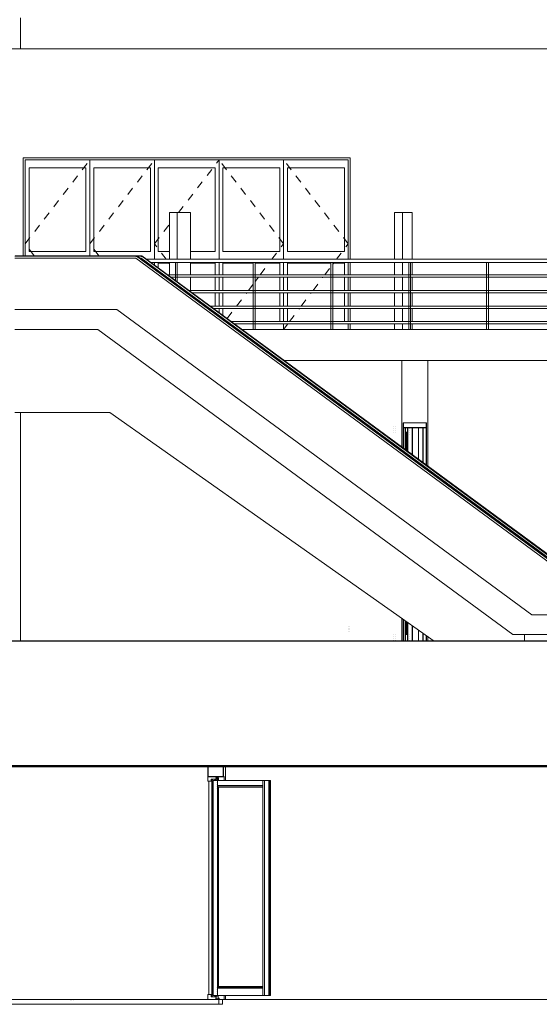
# Model space of a CAD drawing. Header units: inches. Extents: x 424 to 2043, y -237 to 445.
# Tile 887 of 965: x 970.79 to 977.47, y 213.49 to 226.13. Entities that reach past the tile are written whole.
import ezdxf

# ---------------------------------------------------------------- set-up
doc = ezdxf.new("R2010")
doc.units = ezdxf.units.IN
doc.header["$MEASUREMENT"] = 0
doc.linetypes.add('Centre', pattern=[0.03175, 0.00635, -0.004763, 0.015875, -0.004763])
for name, color, linetype, lineweight in [('A-DOOR', 31, 'Continuous', 9), ('A-DOOR-FRAM', 31, 'Continuous', 9), ('A-FLOR', 192, 'Continuous', 9), ('A-FLOR-HRAL', 11, 'Continuous', 9), ('A-GENM', 13, 'Continuous', 9), ('A-WALL', 113, 'Continuous', 9)]:
    doc.layers.add(name, color=color, linetype=linetype, lineweight=lineweight)

# ---------------------------------------------------------------- blocks, each defined once
blk = doc.blocks.new('Generic Models 1 - Generic Models 1-135348-Section 2')
at = {"layer": 'A-GENM', "lineweight": 25}
for p, q in [((63.935, 1.6), (-3, 1.6)), ((-3, 0), (67.327, 0))]:
    blk.add_line(p, q, dxfattribs=at)
blk = doc.blocks.new('Generic Models 7 - Generic Models 7-166682-Section 2')
at = {"layer": 'A-GENM', "lineweight": 25}
for p, q in [((102.132, 0), (-15.632, 0)), ((-15.632, -0.01), (102.132, -0.01))]:
    blk.add_line(p, q, dxfattribs=at)
blk = doc.blocks.new('Escalator - Escalator-177640-Section 2')
at = {"layer": 'A-GENM'}
for p, q in [((18.221, 6.538), (16.66, 6.538)), ((16.66, 6.514), (18.213, 6.514)), ((18.225, 6.546), (16.662, 6.546)), ((18.213, 6.514), (23.541, 2.596)), ((23.549, 2.62), (18.221, 6.538)), ((18.293, 6.546), (18.225, 6.546)), ((23.553, 2.628), (18.225, 6.546)), ((18.289, 6.538), (18.237, 6.538)), ((18.269, 6.514), (18.281, 6.514)), ((18.281, 6.514), (23.566, 2.628)), ((23.605, 2.628), (18.289, 6.538)), ((23.621, 2.628), (18.293, 6.546)), ((17.971, 5.854), (16.661, 5.854)), ((23.301, 1.936), (17.971, 5.854)), ((16.661, 5.6), (17.727, 5.6)), ((16.661, 5.6), (17.727, 5.6)), ((17.727, 5.6), (16.661, 5.6)), ((17.727, 5.6), (23.056, 1.682)), ((17.727, 5.6), (23.056, 1.682)), ((23.056, 1.682), (17.727, 5.6)), ((16.661, 4.533), (17.879, 4.533)), ((17.879, 4.533), (22.045, 1.6)), ((24.47, 1.936), (23.301, 1.936)), ((23.056, 1.682), (24.47, 1.682)), ((23.056, 1.682), (24.47, 1.682)), ((23.207, 1.682), (23.056, 1.682)), ((24.47, 1.682), (23.207, 1.682)), ((23.207, 1.682), (23.207, 1.6)), ((23.207, 1.6), (23.207, 1.682))]:
    blk.add_line(p, q, dxfattribs=at)
for points in [[(18.218, 6.531), (18.219, 6.531), (18.219, 6.533), (18.22, 6.535), (18.22, 6.536), (18.221, 6.537), (18.221, 6.538)], [(18.221, 6.538), (18.223, 6.543), (18.225, 6.546), (18.225, 6.546)], [(18.286, 6.531), (18.286, 6.531), (18.287, 6.533), (18.288, 6.535), (18.288, 6.536), (18.289, 6.537), (18.289, 6.538)], [(18.289, 6.538), (18.291, 6.543), (18.293, 6.546), (18.293, 6.546)]]:
    blk.add_open_spline(points, degree=3, dxfattribs=at)
blk = doc.blocks.new('Railing - 25mm-V36-Section 2')
at = {"layer": 'A-FLOR-HRAL'}
for p, q in [((18.722, 6.46), (18.722, 6.231)), ((18.734, 6.46), (18.722, 6.46)), ((18.747, 6.46), (18.734, 6.46)), ((18.747, 6.213), (18.747, 6.46))]:
    blk.add_line(p, q, dxfattribs=at)
blk = doc.blocks.new('Railing - 25mm-V37-Section 2')
at = {"layer": 'A-FLOR-HRAL'}
for p, q in [((19.721, 6.46), (19.721, 5.6)), ((19.733, 6.46), (19.721, 6.46)), ((19.746, 6.46), (19.733, 6.46)), ((19.746, 5.6), (19.746, 6.46))]:
    blk.add_line(p, q, dxfattribs=at)
blk = doc.blocks.new('Railing - Railing-185932-Section 2')
at = {"layer": 'A-FLOR-HRAL'}
for p, q in [((27.277, 6.5), (18.356, 6.5)), ((18.41, 6.46), (27.277, 6.46)), ((27.277, 6.3), (18.628, 6.3)), ((18.669, 6.27), (27.277, 6.27)), ((27.277, 6.1), (18.9, 6.1)), ((18.941, 6.07), (27.277, 6.07)), ((27.277, 5.9), (19.172, 5.9)), ((19.213, 5.87), (27.277, 5.87)), ((27.277, 5.7), (19.444, 5.7)), ((19.485, 5.67), (27.277, 5.67))]:
    blk.add_line(p, q, dxfattribs=at)
for name, p in [('Railing - 25mm-V36-Section 2', (0, 0)), ('Railing - 25mm-V37-Section 2', (0, 0)), ('Railing - 25mm-V37-Section 2', (0.999, 0)), ('Railing - 25mm-V37-Section 2', (1.998, 0)), ('Railing - 25mm-V37-Section 2', (2.997, 0))]:
    blk.add_blockref(name, p)
blk = doc.blocks.new('5-panel_Bi-fold_external_door_10806 - Type 1-V58-Section 2')
at = {"layer": 'A-DOOR'}
for p, q in [((21.53, 4.349), (21.53, 4.349)), ((21.53, 4.324), (21.53, 4.324)), ((21.53, 4.299), (21.53, 4.299)), ((21.544, 4.349), (21.544, 4.349)), ((21.544, 4.324), (21.544, 4.324)), ((21.544, 4.299), (21.544, 4.299)), ((21.65, 4.4), (21.653, 4.4)), ((21.65, 4.4), (21.65, 4.078)), ((21.651, 4.337), (21.943, 4.337)), ((21.653, 4.339), (21.653, 4.4)), ((21.653, 4.4), (21.945, 4.4)), ((21.653, 4.4), (21.653, 4.076)), ((21.653, 4.339), (21.945, 4.339)), ((21.674, 4.06), (21.674, 4.337)), ((21.679, 4.337), (21.679, 4.056)), ((21.706, 4.337), (21.706, 4.282)), ((21.707, 4.036), (21.707, 4.337)), ((21.713, 4.324), (21.713, 4.324)), ((21.713, 4.324), (21.713, 4.324)), ((21.713, 4.324), (21.713, 4.324)), ((21.713, 4.324), (21.713, 4.324)), ((21.713, 4.299), (21.713, 4.299)), ((21.713, 4.299), (21.713, 4.299)), ((21.713, 4.299), (21.713, 4.299)), ((21.713, 4.299), (21.713, 4.299)), ((21.727, 4.324), (21.727, 4.324)), ((21.727, 4.324), (21.727, 4.324)), ((21.727, 4.324), (21.727, 4.324)), ((21.727, 4.324), (21.727, 4.324)), ((21.727, 4.299), (21.727, 4.299)), ((21.727, 4.299), (21.727, 4.299)), ((21.727, 4.299), (21.727, 4.299)), ((21.727, 4.299), (21.727, 4.299)), ((21.763, 3.994), (21.763, 4.338)), ((21.769, 3.99), (21.769, 4.338)), ((21.844, 4.338), (21.844, 3.935)), ((21.901, 4.337), (21.901, 3.893)), ((21.906, 4.337), (21.906, 3.89)), ((21.945, 4.4), (21.945, 4.339)), ((21.945, 4.4), (21.948, 4.4)), ((21.945, 4.4), (21.945, 3.86)), ((21.948, 4.4), (21.948, 3.859)), ((21.53, 4.274), (21.53, 4.274)), ((21.544, 4.274), (21.544, 4.274)), ((21.679, 4.282), (21.706, 4.282)), ((21.679, 4.277), (21.706, 4.277)), ((21.679, 4.263), (21.697, 4.263)), ((21.693, 4.046), (21.693, 4.263)), ((21.696, 4.044), (21.696, 4.263)), ((21.706, 4.277), (21.697, 4.263)), ((21.706, 4.282), (21.706, 4.277)), ((21.713, 4.274), (21.713, 4.274)), ((21.713, 4.274), (21.713, 4.274)), ((21.713, 4.274), (21.713, 4.274)), ((21.713, 4.274), (21.713, 4.274)), ((21.713, 4.249), (21.713, 4.249)), ((21.713, 4.249), (21.713, 4.249)), ((21.727, 4.274), (21.727, 4.274)), ((21.727, 4.274), (21.727, 4.274)), ((21.727, 4.274), (21.727, 4.274)), ((21.727, 4.274), (21.727, 4.274)), ((21.727, 4.249), (21.727, 4.249)), ((21.727, 4.249), (21.727, 4.249)), ((21.727, 4.249), (21.727, 4.249)), ((20.943, 1.792), (20.943, 1.792)), ((20.957, 1.792), (20.957, 1.792)), ((21.65, 1.878), (21.65, 1.6)), ((21.653, 1.876), (21.653, 1.6)), ((21.674, 1.6), (21.674, 1.861)), ((21.679, 1.858), (21.679, 1.6)), ((21.693, 1.702), (21.693, 1.848)), ((21.696, 1.702), (21.696, 1.846)), ((21.707, 1.6), (21.707, 1.838)), ((21.763, 1.6), (21.763, 1.798)), ((21.769, 1.6), (21.769, 1.794)), ((20.943, 1.767), (20.943, 1.767)), ((20.943, 1.742), (20.943, 1.742)), ((20.943, 1.717), (20.943, 1.717)), ((20.957, 1.767), (20.957, 1.767)), ((20.957, 1.742), (20.957, 1.742)), ((20.957, 1.717), (20.957, 1.717)), ((21.53, 1.686), (21.53, 1.686)), ((21.53, 1.661), (21.53, 1.661)), ((21.544, 1.686), (21.544, 1.686)), ((21.544, 1.661), (21.544, 1.661)), ((21.679, 1.702), (21.697, 1.702)), ((21.679, 1.688), (21.706, 1.688)), ((21.679, 1.683), (21.706, 1.683)), ((21.697, 1.702), (21.706, 1.688)), ((21.706, 1.688), (21.706, 1.683)), ((21.706, 1.683), (21.706, 1.6)), ((21.713, 1.686), (21.713, 1.686)), ((21.713, 1.686), (21.713, 1.686)), ((21.713, 1.661), (21.713, 1.661)), ((21.713, 1.661), (21.713, 1.661)), ((21.713, 1.661), (21.713, 1.661)), ((21.713, 1.661), (21.713, 1.661)), ((21.727, 1.686), (21.727, 1.686)), ((21.727, 1.661), (21.727, 1.661)), ((21.727, 1.661), (21.727, 1.661)), ((21.727, 1.661), (21.727, 1.661)), ((21.727, 1.661), (21.727, 1.661)), ((21.844, 1.742), (21.844, 1.6)), ((21.901, 1.702), (21.901, 1.6)), ((21.906, 1.698), (21.906, 1.6)), ((21.945, 1.67), (21.945, 1.6)), ((21.948, 1.668), (21.948, 1.6)), ((21.53, 1.636), (21.53, 1.636)), ((21.53, 1.611), (21.53, 1.611)), ((21.544, 1.636), (21.544, 1.636)), ((21.544, 1.611), (21.544, 1.611)), ((21.713, 1.636), (21.713, 1.636)), ((21.713, 1.636), (21.713, 1.636)), ((21.713, 1.636), (21.713, 1.636)), ((21.713, 1.636), (21.713, 1.636)), ((21.713, 1.611), (21.713, 1.611)), ((21.713, 1.611), (21.713, 1.611)), ((21.713, 1.611), (21.713, 1.611)), ((21.713, 1.611), (21.713, 1.611)), ((21.727, 1.636), (21.727, 1.636)), ((21.727, 1.636), (21.727, 1.636)), ((21.727, 1.636), (21.727, 1.636)), ((21.727, 1.636), (21.727, 1.636)), ((21.727, 1.611), (21.727, 1.611)), ((21.727, 1.611), (21.727, 1.611)), ((21.727, 1.611), (21.727, 1.611)), ((21.727, 1.611), (21.727, 1.611))]:
    blk.add_line(p, q, dxfattribs=at)
at = {"layer": 'A-DOOR', "flags": 128}
for points in [[(21.727, 4.324), (21.727, 4.324), (21.727, 4.324)], [(21.727, 4.299), (21.727, 4.299), (21.727, 4.299)], [(21.727, 4.274), (21.727, 4.274), (21.727, 4.274)], [(21.727, 1.686), (21.727, 1.686), (21.727, 1.686)], [(21.727, 1.661), (21.727, 1.661), (21.727, 1.661)], [(21.727, 1.636), (21.727, 1.636), (21.727, 1.636)], [(21.727, 1.611), (21.727, 1.611), (21.727, 1.611)]]:
    blk.add_lwpolyline(points, dxfattribs=at)
at = {"layer": 'A-DOOR'}
blk.add_ellipse((21.943, 4.339), major_axis=(0, 0.002), ratio=0.998222, start_param=3.141593, end_param=4.722469, dxfattribs=at)
blk = doc.blocks.new('5_Panel_Bi-Fold_Door_Metric_7271 - 2500 x 4300-230033-Section 2')
at = {"layer": 'A-DOOR', "linetype": 'Centre'}
for p, q in [((16.793, 6.7), (17.623, 7.775)), ((17.623, 6.7), (18.453, 7.775)), ((18.762, 7.1), (19.283, 7.775)), ((20.113, 6.7), (19.283, 7.775)), ((20.943, 6.7), (20.113, 7.775)), ((18.453, 6.7), (18.647, 6.952)), ((16.909, 6.546), (16.793, 6.7)), ((17.739, 6.546), (17.623, 6.7)), ((18.604, 6.5), (18.453, 6.7)), ((19.962, 6.5), (20.113, 6.7)), ((20.792, 6.5), (20.943, 6.7)), ((18.647, 6.442), (18.634, 6.46)), ((19.811, 6.3), (19.932, 6.46)), ((20.745, 6.437), (20.762, 6.46)), ((20.641, 6.3), (20.72, 6.404)), ((19.746, 6.213), (19.788, 6.27)), ((20.49, 6.1), (20.618, 6.27)), ((19.509, 5.9), (19.638, 6.07)), ((19.66, 6.1), (19.721, 6.18)), ((20.339, 5.9), (20.468, 6.07)), ((19.389, 5.74), (19.487, 5.87)), ((20.188, 5.7), (20.317, 5.87)), ((20.113, 5.6), (20.166, 5.67))]:
    blk.add_line(p, q, dxfattribs=at)
at = {"layer": 'A-DOOR-FRAM'}
for p, q in [((16.793, 7.775), (16.793, 6.546)), ((16.793, 7.775), (20.943, 7.775)), ((17.623, 6.546), (17.623, 7.775)), ((17.623, 7.775), (17.623, 6.546)), ((18.453, 6.5), (18.453, 7.775)), ((18.453, 7.775), (18.453, 6.5)), ((19.283, 6.5), (19.283, 7.775)), ((19.283, 7.775), (19.283, 6.5)), ((20.113, 6.5), (20.113, 7.775)), ((20.113, 7.775), (20.113, 6.5)), ((20.943, 6.5), (20.943, 7.775)), ((16.843, 6.6), (16.843, 7.675)), ((16.843, 7.675), (17.573, 7.675)), ((17.573, 7.675), (17.573, 6.6)), ((17.673, 6.6), (17.673, 7.675)), ((17.673, 7.675), (18.403, 7.675)), ((18.403, 7.675), (18.403, 6.6)), ((18.503, 6.6), (18.503, 7.675)), ((18.503, 7.675), (19.233, 7.675)), ((19.233, 7.675), (19.233, 6.6)), ((19.333, 6.6), (19.333, 7.675)), ((19.333, 7.675), (20.063, 7.675)), ((20.063, 7.675), (20.063, 6.6)), ((20.163, 6.6), (20.163, 7.675)), ((20.163, 7.675), (20.893, 7.675)), ((20.893, 7.675), (20.893, 6.6)), ((17.573, 6.6), (16.843, 6.6)), ((18.403, 6.6), (17.673, 6.6)), ((18.647, 6.6), (18.503, 6.6)), ((19.233, 6.6), (18.917, 6.6)), ((20.063, 6.6), (19.333, 6.6)), ((20.893, 6.6), (20.163, 6.6)), ((18.453, 6.429), (18.453, 6.46)), ((18.453, 6.46), (18.453, 6.429)), ((18.503, 6.392), (18.503, 6.45)), ((18.503, 6.45), (18.647, 6.45)), ((18.917, 6.45), (19.233, 6.45)), ((19.233, 6.45), (19.233, 6.3)), ((19.283, 6.3), (19.283, 6.46)), ((19.283, 6.46), (19.283, 6.3)), ((19.333, 6.3), (19.333, 6.45)), ((19.333, 6.45), (19.721, 6.45)), ((19.746, 6.45), (20.063, 6.45)), ((20.063, 6.45), (20.063, 6.3)), ((20.113, 6.3), (20.113, 6.46)), ((20.113, 6.46), (20.113, 6.3)), ((20.163, 6.3), (20.163, 6.45)), ((20.163, 6.45), (20.72, 6.45)), ((20.745, 6.45), (20.893, 6.45)), ((20.893, 6.45), (20.893, 6.3)), ((20.943, 6.3), (20.943, 6.46)), ((19.233, 6.27), (19.233, 6.1)), ((19.283, 6.1), (19.283, 6.27)), ((19.283, 6.27), (19.283, 6.1)), ((19.333, 6.1), (19.333, 6.27)), ((20.063, 6.27), (20.063, 6.1)), ((20.113, 6.1), (20.113, 6.27)), ((20.113, 6.27), (20.113, 6.1)), ((20.163, 6.1), (20.163, 6.27)), ((20.893, 6.27), (20.893, 6.1)), ((20.943, 6.1), (20.943, 6.27)), ((19.233, 6.07), (19.233, 5.9)), ((19.283, 5.9), (19.283, 6.07)), ((19.283, 6.07), (19.283, 5.9)), ((19.333, 5.9), (19.333, 6.07)), ((20.063, 6.07), (20.063, 5.9)), ((20.113, 5.9), (20.113, 6.07)), ((20.113, 6.07), (20.113, 5.9)), ((20.163, 5.9), (20.163, 6.07)), ((20.893, 6.07), (20.893, 5.9)), ((20.943, 5.9), (20.943, 6.07)), ((19.233, 5.87), (19.233, 5.855)), ((19.283, 5.818), (19.283, 5.87)), ((19.283, 5.87), (19.283, 5.818)), ((19.333, 5.782), (19.333, 5.87)), ((20.063, 5.87), (20.063, 5.7)), ((20.113, 5.7), (20.113, 5.87)), ((20.113, 5.87), (20.113, 5.7)), ((20.163, 5.7), (20.163, 5.87)), ((20.893, 5.87), (20.893, 5.7)), ((20.943, 5.7), (20.943, 5.87)), ((20.113, 5.6), (20.113, 5.67)), ((20.113, 5.67), (20.113, 5.6)), ((20.943, 5.6), (20.943, 5.67))]:
    blk.add_line(p, q, dxfattribs=at)
blk = doc.blocks.new('5-panel_Bi-fold_external_door_10806 - Type 1-239811-Section 2')
at = {"layer": 'A-DOOR', "lineweight": 18}
for p, q in [((19.242, -0.137), (19.14, -0.137)), ((19.14, -0.137), (19.14, -0.198)), ((19.142, -0.2), (19.184, -0.2)), ((19.182, -0.179), (19.182, -0.172)), ((19.19, -0.179), (19.182, -0.179)), ((19.182, -0.19), (19.182, -0.181)), ((19.182, -0.181), (19.19, -0.181)), ((19.184, -0.19), (19.182, -0.19)), ((19.183, -0.171), (19.23, -0.171)), ((19.184, -0.2), (19.184, -0.19)), ((19.19, -0.181), (19.19, -0.18)), ((19.23, -0.171), (19.23, -0.181)), ((19.23, -0.181), (19.245, -0.181)), ((19.242, -0.145), (19.242, -0.137)), ((19.242, -0.178), (19.242, -0.155)), ((19.242, -0.155), (19.261, -0.155)), ((19.244, -0.178), (19.242, -0.178)), ((19.26, -0.152), (19.244, -0.148)), ((19.245, -0.176), (19.244, -0.176)), ((19.244, -0.176), (19.244, -0.178)), ((19.245, -0.181), (19.245, -0.176)), ((19.261, -0.155), (19.261, -0.176)), ((19.262, -0.179), (19.264, -0.181)), ((19.264, -0.176), (19.264, -0.158)), ((19.266, -0.178), (19.265, -0.177)), ((19.922, -0.189), (19.868, -0.189)), ((19.868, -0.189), (19.868, -2.95)), ((19.922, -2.95), (19.922, -0.189)), ((19.932, -0.189), (19.927, -0.189)), ((19.927, -0.189), (19.927, -2.95)), ((19.932, -2.95), (19.932, -0.189)), ((19.184, -2.937), (19.14, -2.937)), ((19.14, -2.937), (19.14, -3)), ((19.14, -3), (19.27, -3)), ((19.182, -2.966), (19.182, -2.947)), ((19.182, -2.947), (19.184, -2.947)), ((19.23, -2.966), (19.182, -2.966)), ((19.184, -2.947), (19.184, -2.937)), ((19.244, -2.956), (19.23, -2.956)), ((19.23, -2.956), (19.23, -2.966)), ((19.242, -2.995), (19.242, -2.958)), ((19.242, -2.958), (19.244, -2.958)), ((19.251, -2.997), (19.244, -2.997)), ((19.25, -2.994), (19.251, -2.995)), ((19.251, -2.995), (19.251, -2.997)), ((19.254, -2.995), (19.256, -2.994)), ((19.254, -2.997), (19.254, -2.995)), ((19.26, -2.997), (19.254, -2.997)), ((19.259, -2.994), (19.26, -2.995)), ((19.26, -2.995), (19.26, -2.997)), ((19.263, -2.995), (19.264, -2.994)), ((19.263, -2.997), (19.263, -2.995)), ((19.27, -2.997), (19.263, -2.997)), ((19.272, -2.989), (19.272, -2.995)), ((19.275, -2.995), (19.275, -2.987)), ((19.868, -2.95), (19.922, -2.95)), ((19.927, -2.95), (19.932, -2.95))]:
    blk.add_line(p, q, dxfattribs=at)
at = {"layer": 'A-DOOR'}
for p, q in [((19.15, -0.2), (19.15, -2.937)), ((19.194, -0.19), (19.184, -0.19)), ((19.194, -0.2), (19.184, -0.2)), ((19.2, -0.179), (19.19, -0.179)), ((19.191, -0.179), (19.19, -0.179)), ((19.19, -0.179), (19.19, -0.181)), ((19.19, -0.181), (19.2, -0.181)), ((19.191, -0.181), (19.19, -0.181)), ((19.19, -0.2), (19.19, -2.937)), ((19.194, -0.171), (19.194, -0.18)), ((19.194, -0.181), (19.194, -2.966)), ((19.194, -0.19), (19.194, -0.2)), ((19.2, -0.18), (19.2, -0.181)), ((19.209, -0.189), (19.263, -0.189)), ((19.209, -0.189), (19.209, -2.95)), ((19.252, -0.145), (19.242, -0.145)), ((19.248, -0.176), (19.245, -0.176)), ((19.251, -0.181), (19.245, -0.181)), ((19.25, -0.164), (19.248, -0.166)), ((19.248, -0.166), (19.248, -0.176)), ((19.262, -0.166), (19.248, -0.166)), ((19.248, -0.18), (19.25, -0.182)), ((19.264, -0.18), (19.248, -0.18)), ((19.249, -0.213), (19.249, -0.213)), ((19.249, -0.213), (19.249, -0.213)), ((19.249, -0.213), (19.249, -0.213)), ((19.249, -0.213), (19.249, -0.213)), ((19.249, -0.213), (19.249, -0.213)), ((19.249, -0.238), (19.249, -0.238)), ((19.249, -0.238), (19.249, -0.238)), ((19.249, -0.238), (19.249, -0.238)), ((19.249, -0.238), (19.249, -0.238)), ((19.249, -0.238), (19.249, -0.238)), ((19.261, -0.164), (19.25, -0.164)), ((19.25, -0.182), (19.25, -0.188)), ((19.262, -0.182), (19.25, -0.182)), ((19.262, -0.188), (19.25, -0.188)), ((19.252, -0.137), (19.252, -0.145)), ((19.252, -0.137), (19.252, -0.146)), ((19.252, -0.137), (19.252, -0.145)), ((19.252, -0.155), (19.252, -0.164)), ((19.252, -0.155), (19.252, -0.164)), ((19.252, -0.155), (19.252, -0.164)), ((19.254, -0.148), (19.269, -0.152)), ((19.262, -0.182), (19.264, -0.18)), ((19.262, -0.188), (19.262, -0.182)), ((19.262, -0.188), (19.273, -0.188)), ((19.263, -0.189), (19.263, -2.95)), ((19.263, -0.255), (19.263, -0.189)), ((19.263, -0.189), (19.846, -0.189)), ((19.263, -0.213), (19.263, -0.213)), ((19.263, -0.213), (19.263, -0.213)), ((19.263, -0.213), (19.263, -0.213)), ((19.263, -0.238), (19.263, -0.238)), ((19.263, -0.238), (19.263, -0.238)), ((19.263, -0.238), (19.263, -0.238)), ((19.264, -0.18), (19.264, -0.176)), ((19.265, -0.181), (19.275, -0.181)), ((19.273, -0.181), (19.272, -0.179)), ((19.274, -0.158), (19.274, -0.176)), ((19.274, -0.177), (19.276, -0.178)), ((19.846, -2.95), (19.846, -0.189)), ((19.846, -0.189), (19.868, -0.189)), ((19.922, -0.189), (19.925, -0.189)), ((19.925, -2.95), (19.925, -0.189)), ((19.925, -0.189), (19.927, -0.189)), ((19.932, -0.189), (19.935, -0.189)), ((19.935, -2.95), (19.935, -0.189)), ((19.935, -0.189), (19.942, -0.189)), ((19.942, -0.189), (19.942, -2.95)), ((19.249, -0.263), (19.249, -0.263)), ((19.249, -0.263), (19.249, -0.263)), ((19.249, -0.263), (19.249, -0.263)), ((19.249, -0.263), (19.249, -0.263)), ((19.249, -0.263), (19.249, -0.263)), ((19.249, -0.288), (19.249, -0.288)), ((19.249, -0.288), (19.249, -0.288)), ((19.263, -0.26), (19.263, -0.255)), ((19.263, -0.255), (19.846, -0.255)), ((19.273, -0.274), (19.263, -0.26)), ((19.263, -0.26), (19.846, -0.26)), ((19.263, -0.263), (19.263, -0.263)), ((19.263, -0.263), (19.263, -0.263)), ((19.263, -0.263), (19.263, -0.263)), ((19.263, -0.288), (19.263, -0.288)), ((19.273, -0.274), (19.846, -0.274)), ((19.274, -0.274), (19.274, -2.835)), ((19.277, -0.274), (19.277, -2.835)), ((19.249, -2.851), (19.249, -2.851)), ((19.249, -2.851), (19.249, -2.851)), ((19.249, -2.851), (19.249, -2.851)), ((19.249, -2.876), (19.249, -2.876)), ((19.249, -2.876), (19.249, -2.876)), ((19.249, -2.876), (19.249, -2.876)), ((19.249, -2.876), (19.249, -2.876)), ((19.249, -2.876), (19.249, -2.876)), ((19.249, -2.901), (19.249, -2.901)), ((19.249, -2.901), (19.249, -2.901)), ((19.249, -2.901), (19.249, -2.901)), ((19.249, -2.901), (19.249, -2.901)), ((19.249, -2.901), (19.249, -2.901)), ((19.263, -2.849), (19.273, -2.835)), ((19.263, -2.854), (19.263, -2.849)), ((19.263, -2.849), (19.846, -2.849)), ((19.263, -2.851), (19.263, -2.851)), ((19.263, -2.851), (19.263, -2.851)), ((19.263, -2.95), (19.263, -2.854)), ((19.263, -2.854), (19.846, -2.854)), ((19.263, -2.876), (19.263, -2.876)), ((19.263, -2.876), (19.263, -2.876)), ((19.263, -2.876), (19.263, -2.876)), ((19.263, -2.901), (19.263, -2.901)), ((19.263, -2.901), (19.263, -2.901)), ((19.263, -2.901), (19.263, -2.901)), ((19.273, -2.835), (19.846, -2.835)), ((19.194, -2.937), (19.184, -2.937)), ((19.194, -2.947), (19.184, -2.947)), ((19.194, -2.937), (19.194, -2.947)), ((19.263, -2.95), (19.209, -2.95)), ((19.247, -2.958), (19.242, -2.958)), ((19.254, -2.956), (19.244, -2.956)), ((19.244, -2.958), (19.252, -2.958)), ((19.246, -2.961), (19.246, -2.995)), ((19.251, -2.995), (19.246, -2.995)), ((19.249, -2.926), (19.249, -2.926)), ((19.249, -2.926), (19.249, -2.926)), ((19.249, -2.926), (19.249, -2.926)), ((19.249, -2.926), (19.249, -2.926)), ((19.249, -2.926), (19.249, -2.926)), ((19.25, -2.951), (19.25, -2.956)), ((19.262, -2.951), (19.25, -2.951)), ((19.252, -2.956), (19.25, -2.956)), ((19.252, -2.994), (19.25, -2.994)), ((19.268, -2.956), (19.251, -2.956)), ((19.262, -2.956), (19.252, -2.956)), ((19.252, -2.995), (19.252, -2.997)), ((19.252, -2.995), (19.252, -2.997)), ((19.263, -2.991), (19.253, -2.991)), ((19.26, -2.995), (19.254, -2.995)), ((19.259, -2.994), (19.256, -2.994)), ((19.26, -2.995), (19.257, -2.995)), ((19.26, -2.994), (19.259, -2.994)), ((19.271, -2.991), (19.261, -2.991)), ((19.262, -2.956), (19.262, -2.951)), ((19.262, -2.951), (19.262, -2.951)), ((19.273, -2.951), (19.262, -2.951)), ((19.263, -2.926), (19.263, -2.926)), ((19.263, -2.926), (19.263, -2.926)), ((19.263, -2.926), (19.263, -2.926)), ((19.263, -2.95), (19.846, -2.95)), ((19.273, -2.995), (19.263, -2.995)), ((19.267, -2.994), (19.264, -2.994)), ((19.268, -2.995), (19.266, -2.995)), ((19.268, -2.956), (19.268, -2.956)), ((19.272, -2.995), (19.268, -2.995)), ((19.273, -2.997), (19.27, -2.997)), ((19.27, -3), (19.28, -3)), ((19.273, -2.987), (19.273, -2.961)), ((19.283, -2.985), (19.273, -2.985)), ((19.273, -2.995), (19.273, -2.997)), ((19.285, -2.987), (19.285, -2.995)), ((19.868, -2.95), (19.846, -2.95)), ((19.925, -2.95), (19.922, -2.95)), ((19.927, -2.95), (19.925, -2.95)), ((19.935, -2.95), (19.932, -2.95)), ((19.942, -2.95), (19.935, -2.95))]:
    blk.add_line(p, q, dxfattribs=at)
at = {"layer": 'A-DOOR', "lineweight": 18, "flags": 128}
for points in [[(19.14, -0.198), (19.14, -0.198), (19.14, -0.199), (19.141, -0.199), (19.141, -0.2), (19.141, -0.2), (19.142, -0.2), (19.142, -0.2)], [(19.182, -0.172), (19.182, -0.172), (19.182, -0.172), (19.182, -0.171), (19.182, -0.171), (19.182, -0.171), (19.182, -0.171), (19.183, -0.171)], [(19.244, -0.148), (19.243, -0.148), (19.243, -0.147), (19.242, -0.147), (19.242, -0.146), (19.242, -0.146), (19.242, -0.145)], [(19.264, -0.158), (19.264, -0.157), (19.263, -0.155), (19.263, -0.154), (19.262, -0.153), (19.261, -0.153), (19.26, -0.152)], [(19.261, -0.176), (19.261, -0.177), (19.261, -0.178), (19.262, -0.179), (19.262, -0.179)], [(19.265, -0.177), (19.264, -0.177), (19.264, -0.177), (19.264, -0.176), (19.264, -0.176)], [(19.264, -0.181), (19.264, -0.181), (19.264, -0.181), (19.265, -0.181), (19.265, -0.181), (19.265, -0.181), (19.266, -0.181), (19.266, -0.18), (19.266, -0.18), (19.266, -0.18), (19.266, -0.179), (19.266, -0.179), (19.266, -0.179), (19.266, -0.178)], [(19.244, -2.997), (19.243, -2.997), (19.243, -2.997), (19.243, -2.996), (19.242, -2.996), (19.242, -2.996), (19.242, -2.995), (19.242, -2.995)], [(19.244, -2.958), (19.244, -2.958), (19.244, -2.958), (19.245, -2.958), (19.245, -2.958), (19.245, -2.958), (19.245, -2.957), (19.245, -2.957), (19.245, -2.957), (19.245, -2.957), (19.245, -2.956), (19.244, -2.956), (19.244, -2.956), (19.244, -2.956)], [(19.256, -2.994), (19.256, -2.994), (19.256, -2.993), (19.255, -2.992), (19.255, -2.992), (19.254, -2.991), (19.254, -2.991), (19.253, -2.991), (19.253, -2.991), (19.252, -2.991), (19.251, -2.991), (19.251, -2.992), (19.25, -2.992), (19.25, -2.993), (19.25, -2.994), (19.25, -2.994)], [(19.264, -2.994), (19.264, -2.994), (19.264, -2.993), (19.264, -2.992), (19.264, -2.992), (19.263, -2.991), (19.262, -2.991), (19.262, -2.991), (19.261, -2.991), (19.26, -2.991), (19.26, -2.991), (19.259, -2.992), (19.259, -2.992), (19.259, -2.993), (19.259, -2.994), (19.259, -2.994)], [(19.27, -3), (19.271, -3), (19.273, -3), (19.273, -2.999), (19.274, -2.998), (19.275, -2.997), (19.275, -2.996), (19.275, -2.995)], [(19.272, -2.995), (19.272, -2.995), (19.272, -2.996), (19.272, -2.996), (19.272, -2.996), (19.271, -2.997), (19.271, -2.997), (19.27, -2.997)], [(19.275, -2.987), (19.275, -2.986), (19.275, -2.986), (19.275, -2.986), (19.274, -2.985), (19.274, -2.985), (19.274, -2.985), (19.273, -2.985), (19.273, -2.985), (19.272, -2.985), (19.272, -2.986), (19.272, -2.986), (19.271, -2.987), (19.271, -2.987), (19.271, -2.988), (19.272, -2.988), (19.272, -2.988), (19.272, -2.989)]]:
    blk.add_lwpolyline(points, dxfattribs=at)
at = {"layer": 'A-DOOR', "flags": 128}
for points in [[(19.248, -0.189), (19.248, -0.189), (19.248, -0.189), (19.248, -0.189), (19.248, -0.189), (19.248, -0.189), (19.248, -0.189), (19.248, -0.189), (19.248, -0.189), (19.248, -0.189), (19.248, -0.189), (19.248, -0.189), (19.248, -0.189), (19.248, -0.188), (19.248, -0.188), (19.248, -0.188), (19.248, -0.188), (19.248, -0.188), (19.248, -0.188), (19.248, -0.188), (19.248, -0.188), (19.248, -0.188), (19.248, -0.188), (19.248, -0.188), (19.248, -0.188), (19.248, -0.188), (19.248, -0.188), (19.248, -0.188), (19.248, -0.188), (19.248, -0.188), (19.248, -0.188), (19.248, -0.188), (19.249, -0.188), (19.249, -0.188), (19.249, -0.188), (19.249, -0.188), (19.249, -0.188), (19.249, -0.188), (19.249, -0.188), (19.249, -0.188)], [(19.249, -0.188), (19.249, -0.188), (19.249, -0.188), (19.249, -0.188), (19.249, -0.188), (19.249, -0.188), (19.249, -0.188), (19.249, -0.188), (19.249, -0.188), (19.249, -0.188), (19.249, -0.188), (19.249, -0.188), (19.25, -0.188), (19.25, -0.188), (19.25, -0.188), (19.25, -0.188), (19.25, -0.188), (19.25, -0.188), (19.251, -0.188), (19.251, -0.188), (19.251, -0.188)], [(19.263, -0.188), (19.263, -0.188), (19.263, -0.188), (19.263, -0.188), (19.263, -0.188), (19.263, -0.188), (19.263, -0.188), (19.263, -0.188), (19.262, -0.188), (19.262, -0.188), (19.262, -0.188), (19.262, -0.188), (19.262, -0.188), (19.262, -0.188), (19.262, -0.188), (19.262, -0.188), (19.261, -0.188), (19.261, -0.188), (19.261, -0.188), (19.261, -0.188), (19.261, -0.188), (19.26, -0.188), (19.26, -0.188), (19.26, -0.188), (19.26, -0.188), (19.26, -0.188), (19.259, -0.188), (19.259, -0.188), (19.259, -0.188), (19.259, -0.188), (19.258, -0.188), (19.258, -0.188), (19.258, -0.188), (19.257, -0.188), (19.257, -0.188), (19.257, -0.188), (19.257, -0.188), (19.256, -0.188), (19.256, -0.188), (19.256, -0.188), (19.256, -0.188), (19.255, -0.188), (19.255, -0.188), (19.255, -0.188), (19.254, -0.188), (19.254, -0.188), (19.254, -0.188), (19.254, -0.188), (19.253, -0.188), (19.253, -0.188), (19.253, -0.188), (19.253, -0.188), (19.252, -0.188), (19.252, -0.188), (19.252, -0.188), (19.252, -0.188), (19.251, -0.188), (19.251, -0.188), (19.251, -0.188), (19.251, -0.188), (19.251, -0.188), (19.25, -0.188), (19.25, -0.188), (19.25, -0.188), (19.25, -0.188), (19.25, -0.188), (19.25, -0.188), (19.25, -0.188), (19.249, -0.188), (19.249, -0.188), (19.249, -0.188), (19.249, -0.188), (19.249, -0.188), (19.249, -0.188), (19.249, -0.188), (19.249, -0.188), (19.249, -0.188), (19.249, -0.188), (19.249, -0.188)], [(19.258, -0.189), (19.258, -0.189), (19.258, -0.189), (19.258, -0.189), (19.258, -0.189), (19.258, -0.189), (19.258, -0.189), (19.258, -0.189), (19.258, -0.189), (19.258, -0.189), (19.258, -0.189), (19.258, -0.189), (19.258, -0.189), (19.258, -0.188), (19.258, -0.188), (19.258, -0.188), (19.258, -0.188), (19.258, -0.188), (19.258, -0.188), (19.258, -0.188), (19.258, -0.188), (19.258, -0.188), (19.258, -0.188), (19.258, -0.188), (19.258, -0.188), (19.258, -0.188), (19.258, -0.188), (19.258, -0.188), (19.258, -0.188), (19.258, -0.188), (19.258, -0.188)], [(19.261, -0.188), (19.261, -0.188), (19.261, -0.188), (19.261, -0.188), (19.261, -0.188), (19.261, -0.188), (19.262, -0.188), (19.262, -0.188), (19.262, -0.188), (19.262, -0.188), (19.262, -0.188), (19.262, -0.188), (19.262, -0.188), (19.262, -0.188), (19.263, -0.188), (19.263, -0.188), (19.263, -0.188), (19.263, -0.188), (19.263, -0.188), (19.263, -0.188), (19.263, -0.188)], [(19.262, -0.185), (19.262, -0.184), (19.262, -0.184), (19.263, -0.184), (19.263, -0.184), (19.263, -0.184), (19.263, -0.184), (19.264, -0.184), (19.264, -0.184), (19.264, -0.184), (19.265, -0.184), (19.265, -0.184), (19.265, -0.184), (19.266, -0.184), (19.266, -0.184)], [(19.273, -0.188), (19.273, -0.188), (19.273, -0.188), (19.273, -0.188), (19.273, -0.188), (19.273, -0.188), (19.273, -0.188), (19.272, -0.188), (19.272, -0.188), (19.272, -0.188), (19.272, -0.188), (19.272, -0.188), (19.272, -0.188), (19.272, -0.188), (19.272, -0.188), (19.271, -0.188), (19.271, -0.188), (19.271, -0.188), (19.271, -0.188), (19.271, -0.188), (19.271, -0.188), (19.27, -0.188), (19.27, -0.188), (19.27, -0.188), (19.27, -0.188), (19.269, -0.188), (19.269, -0.188), (19.269, -0.188), (19.269, -0.188), (19.268, -0.188), (19.268, -0.188), (19.268, -0.188), (19.268, -0.188), (19.267, -0.188), (19.267, -0.188), (19.267, -0.188), (19.267, -0.188), (19.266, -0.188), (19.266, -0.188), (19.266, -0.188), (19.265, -0.188), (19.265, -0.188), (19.265, -0.188), (19.265, -0.188), (19.264, -0.188), (19.264, -0.188), (19.264, -0.188), (19.264, -0.188), (19.263, -0.188), (19.263, -0.188), (19.263, -0.188), (19.263, -0.188), (19.262, -0.188), (19.262, -0.188), (19.262, -0.188)], [(19.263, -0.188), (19.263, -0.188), (19.263, -0.188), (19.263, -0.188), (19.263, -0.188), (19.263, -0.188), (19.263, -0.188), (19.263, -0.188), (19.263, -0.188), (19.263, -0.188), (19.263, -0.188), (19.263, -0.188), (19.263, -0.188), (19.263, -0.188), (19.263, -0.188), (19.263, -0.188), (19.263, -0.188), (19.263, -0.188), (19.263, -0.188), (19.263, -0.188), (19.264, -0.188), (19.264, -0.188), (19.264, -0.188), (19.264, -0.188), (19.264, -0.188), (19.264, -0.188), (19.264, -0.189), (19.264, -0.189), (19.264, -0.189), (19.264, -0.189), (19.264, -0.189), (19.264, -0.189), (19.264, -0.189), (19.264, -0.189), (19.264, -0.189), (19.264, -0.189), (19.264, -0.189), (19.264, -0.189), (19.264, -0.189)], [(19.266, -0.184), (19.266, -0.184), (19.266, -0.184), (19.267, -0.184), (19.267, -0.184), (19.267, -0.184), (19.268, -0.184), (19.268, -0.184), (19.268, -0.184), (19.268, -0.184), (19.269, -0.184), (19.269, -0.184), (19.269, -0.184), (19.27, -0.185), (19.27, -0.185), (19.27, -0.185), (19.27, -0.185), (19.271, -0.185), (19.271, -0.185), (19.271, -0.186), (19.271, -0.186), (19.271, -0.186), (19.272, -0.186), (19.272, -0.187), (19.272, -0.187), (19.272, -0.187), (19.272, -0.187), (19.273, -0.188), (19.273, -0.188), (19.273, -0.188)], [(19.271, -0.188), (19.271, -0.188), (19.271, -0.188), (19.271, -0.188), (19.272, -0.188), (19.272, -0.188), (19.272, -0.188), (19.272, -0.188), (19.272, -0.188), (19.272, -0.188), (19.272, -0.188), (19.272, -0.188), (19.272, -0.188), (19.273, -0.188), (19.273, -0.188), (19.273, -0.188), (19.273, -0.188), (19.273, -0.188), (19.273, -0.188)], [(19.273, -0.188), (19.273, -0.188), (19.273, -0.188), (19.273, -0.188), (19.273, -0.188), (19.273, -0.188), (19.273, -0.188), (19.273, -0.188), (19.273, -0.188), (19.273, -0.188), (19.273, -0.188), (19.273, -0.188), (19.273, -0.188), (19.273, -0.188), (19.273, -0.188), (19.273, -0.188), (19.273, -0.188), (19.273, -0.188), (19.273, -0.188), (19.273, -0.188), (19.273, -0.188), (19.273, -0.188), (19.273, -0.188), (19.274, -0.188), (19.274, -0.188), (19.274, -0.188), (19.274, -0.189), (19.274, -0.189), (19.274, -0.189), (19.274, -0.189), (19.274, -0.189), (19.274, -0.189), (19.274, -0.189), (19.274, -0.189), (19.274, -0.189), (19.274, -0.189), (19.274, -0.189), (19.274, -0.189), (19.274, -0.189)], [(19.249, -2.951), (19.249, -2.951), (19.249, -2.951), (19.249, -2.951), (19.249, -2.951), (19.249, -2.951), (19.249, -2.951), (19.249, -2.951), (19.248, -2.951), (19.248, -2.951), (19.248, -2.951), (19.248, -2.951), (19.248, -2.951), (19.248, -2.951), (19.248, -2.951), (19.248, -2.951), (19.248, -2.951), (19.248, -2.951), (19.248, -2.951), (19.248, -2.951), (19.248, -2.951), (19.248, -2.951), (19.248, -2.951), (19.248, -2.951), (19.248, -2.951), (19.248, -2.951), (19.248, -2.951), (19.248, -2.95), (19.248, -2.95), (19.248, -2.95), (19.248, -2.95), (19.248, -2.95), (19.248, -2.95), (19.248, -2.95), (19.248, -2.95), (19.248, -2.95), (19.248, -2.95), (19.248, -2.95), (19.248, -2.95), (19.248, -2.95)], [(19.251, -2.951), (19.251, -2.951), (19.251, -2.951), (19.25, -2.951), (19.25, -2.951), (19.25, -2.951), (19.25, -2.951), (19.25, -2.951), (19.25, -2.951), (19.25, -2.951), (19.249, -2.951), (19.249, -2.951), (19.249, -2.951), (19.249, -2.951), (19.249, -2.951), (19.249, -2.951), (19.249, -2.951), (19.249, -2.951), (19.249, -2.951), (19.249, -2.951), (19.249, -2.951)], [(19.249, -2.951), (19.249, -2.951), (19.249, -2.951), (19.249, -2.951), (19.249, -2.951), (19.249, -2.951), (19.249, -2.951), (19.249, -2.951), (19.249, -2.951), (19.249, -2.951), (19.249, -2.951), (19.249, -2.951), (19.25, -2.951), (19.25, -2.951), (19.25, -2.951), (19.25, -2.951), (19.25, -2.951), (19.25, -2.951), (19.251, -2.951), (19.251, -2.951), (19.251, -2.951), (19.251, -2.951), (19.251, -2.951), (19.252, -2.951), (19.252, -2.951), (19.252, -2.951), (19.252, -2.951), (19.252, -2.951), (19.253, -2.951), (19.253, -2.951), (19.253, -2.951), (19.254, -2.951), (19.254, -2.951), (19.254, -2.951), (19.254, -2.951), (19.255, -2.951), (19.255, -2.951), (19.255, -2.951), (19.255, -2.951), (19.256, -2.951), (19.256, -2.951), (19.256, -2.951), (19.257, -2.951), (19.257, -2.951), (19.257, -2.951), (19.257, -2.951), (19.258, -2.951), (19.258, -2.951), (19.258, -2.951), (19.258, -2.951), (19.259, -2.951), (19.259, -2.951), (19.259, -2.951), (19.259, -2.951), (19.26, -2.951), (19.26, -2.951), (19.26, -2.951), (19.26, -2.951), (19.261, -2.951), (19.261, -2.951), (19.261, -2.951), (19.261, -2.951), (19.261, -2.951), (19.261, -2.951), (19.262, -2.951), (19.262, -2.951), (19.262, -2.951), (19.262, -2.951), (19.262, -2.951), (19.262, -2.951), (19.262, -2.951), (19.262, -2.951), (19.263, -2.951), (19.263, -2.951), (19.263, -2.951), (19.263, -2.951), (19.263, -2.951), (19.263, -2.951), (19.263, -2.951)], [(19.258, -2.951), (19.258, -2.951), (19.258, -2.951), (19.258, -2.951), (19.258, -2.951), (19.258, -2.951), (19.258, -2.951), (19.258, -2.951), (19.258, -2.951), (19.258, -2.951), (19.258, -2.951), (19.258, -2.951), (19.258, -2.951), (19.258, -2.951), (19.258, -2.951), (19.258, -2.951), (19.258, -2.951), (19.258, -2.951), (19.258, -2.951), (19.258, -2.95), (19.258, -2.95), (19.258, -2.95), (19.258, -2.95), (19.258, -2.95), (19.258, -2.95), (19.258, -2.95), (19.258, -2.95), (19.258, -2.95), (19.258, -2.95), (19.258, -2.95), (19.258, -2.95)], [(19.263, -2.951), (19.263, -2.951), (19.263, -2.951), (19.263, -2.951), (19.263, -2.951), (19.263, -2.951), (19.263, -2.951), (19.263, -2.951), (19.262, -2.951), (19.262, -2.951), (19.262, -2.951), (19.262, -2.951), (19.262, -2.951), (19.262, -2.951), (19.262, -2.951), (19.262, -2.951), (19.261, -2.951), (19.261, -2.951), (19.261, -2.951), (19.261, -2.951), (19.261, -2.951)], [(19.262, -2.951), (19.262, -2.951), (19.262, -2.951), (19.263, -2.951), (19.263, -2.951), (19.263, -2.951), (19.263, -2.951), (19.264, -2.951), (19.264, -2.951), (19.264, -2.951), (19.265, -2.951), (19.265, -2.951), (19.265, -2.951), (19.265, -2.951), (19.266, -2.951), (19.266, -2.951), (19.266, -2.951), (19.266, -2.951), (19.267, -2.951), (19.267, -2.951), (19.267, -2.951), (19.268, -2.951), (19.268, -2.951), (19.268, -2.951), (19.268, -2.951), (19.269, -2.951), (19.269, -2.951), (19.269, -2.951), (19.269, -2.951), (19.27, -2.951), (19.27, -2.951), (19.27, -2.951), (19.27, -2.951), (19.27, -2.951), (19.271, -2.951), (19.271, -2.951), (19.271, -2.951), (19.271, -2.951), (19.271, -2.951), (19.272, -2.951), (19.272, -2.951), (19.272, -2.951), (19.272, -2.951), (19.272, -2.951), (19.272, -2.951), (19.272, -2.951), (19.272, -2.951), (19.272, -2.951), (19.273, -2.951), (19.273, -2.951), (19.273, -2.951), (19.273, -2.951), (19.273, -2.951), (19.273, -2.951)], [(19.266, -2.956), (19.265, -2.956), (19.265, -2.956), (19.265, -2.955), (19.265, -2.955), (19.264, -2.955), (19.264, -2.955), (19.264, -2.955), (19.263, -2.955), (19.263, -2.955), (19.263, -2.955), (19.262, -2.955), (19.262, -2.955), (19.262, -2.954)], [(19.264, -2.95), (19.264, -2.95), (19.264, -2.95), (19.264, -2.95), (19.264, -2.95), (19.264, -2.95), (19.264, -2.95), (19.264, -2.95), (19.264, -2.95), (19.264, -2.95), (19.264, -2.95), (19.264, -2.95), (19.264, -2.951), (19.264, -2.951), (19.264, -2.951), (19.264, -2.951), (19.264, -2.951), (19.264, -2.951), (19.264, -2.951), (19.263, -2.951), (19.263, -2.951), (19.263, -2.951), (19.263, -2.951), (19.263, -2.951), (19.263, -2.951), (19.263, -2.951), (19.263, -2.951), (19.263, -2.951), (19.263, -2.951), (19.263, -2.951), (19.263, -2.951), (19.263, -2.951), (19.263, -2.951), (19.263, -2.951), (19.263, -2.951), (19.263, -2.951), (19.263, -2.951), (19.263, -2.951), (19.263, -2.951), (19.263, -2.951)], [(19.273, -2.951), (19.273, -2.951), (19.272, -2.952), (19.272, -2.952), (19.272, -2.952), (19.272, -2.952), (19.272, -2.953), (19.272, -2.953), (19.271, -2.953), (19.271, -2.953), (19.271, -2.953), (19.271, -2.954), (19.27, -2.954), (19.27, -2.954), (19.27, -2.954), (19.27, -2.954), (19.269, -2.955), (19.269, -2.955), (19.269, -2.955), (19.269, -2.955), (19.268, -2.955), (19.268, -2.955), (19.268, -2.955), (19.267, -2.955), (19.267, -2.955), (19.267, -2.955), (19.267, -2.955), (19.266, -2.956), (19.266, -2.956), (19.266, -2.956)], [(19.273, -2.951), (19.273, -2.951), (19.273, -2.951), (19.273, -2.951), (19.273, -2.951), (19.273, -2.951), (19.273, -2.951), (19.272, -2.951), (19.272, -2.951), (19.272, -2.951), (19.272, -2.951), (19.272, -2.951), (19.272, -2.951), (19.272, -2.951), (19.272, -2.951), (19.271, -2.951), (19.271, -2.951), (19.271, -2.951), (19.271, -2.951)], [(19.274, -2.95), (19.274, -2.95), (19.274, -2.95), (19.274, -2.95), (19.274, -2.95), (19.274, -2.95), (19.274, -2.95), (19.274, -2.95), (19.274, -2.95), (19.274, -2.95), (19.274, -2.95), (19.274, -2.95), (19.274, -2.951), (19.274, -2.951), (19.274, -2.951), (19.274, -2.951), (19.273, -2.951), (19.273, -2.951), (19.273, -2.951), (19.273, -2.951), (19.273, -2.951), (19.273, -2.951), (19.273, -2.951), (19.273, -2.951), (19.273, -2.951), (19.273, -2.951), (19.273, -2.951), (19.273, -2.951), (19.273, -2.951), (19.273, -2.951), (19.273, -2.951), (19.273, -2.951), (19.273, -2.951), (19.273, -2.951), (19.273, -2.951), (19.273, -2.951), (19.273, -2.951), (19.273, -2.951), (19.273, -2.951), (19.273, -2.951)]]:
    blk.add_lwpolyline(points, dxfattribs=at)
at = {"layer": 'A-DOOR', "lineweight": 18}
for centre, start, end in [((19.19, -0.18), 0.0003, 90.0003), ((19.19, -0.181), 269.9997, 359.9997)]:
    blk.add_arc(centre, 0.0005, start, end, dxfattribs=at)
at = {"layer": 'A-DOOR'}
for centre, major_axis, start_param, end_param in [((19.2, -0.18), (0, 0.0005), 4.712389, 6.283185), ((19.2, -0.181), (0, 0.0005), 3.141593, 4.712389), ((19.255, -0.145), (0, 0.003), 1.562566, 2.879793), ((19.268, -0.158), (0, 0.006), 4.712389, 6.021386), ((19.276, -0.176), (0, 0.005), 1.570796, 1.832596), ((19.276, -0.176), (0, 0.005), 2.094395, 2.356194), ((19.275, -0.18), (0, 0.0015), 2.356194, 5.497787), ((19.276, -0.176), (0, 0.002), 1.570796, 2.356194), ((19.254, -2.995), (0, 0.002), 1.832596, 2.879793), ((19.254, -2.957), (0, 0.00125), 5.497787, 6.021386), ((19.28, -2.995), (0, 0.005), 3.141593, 4.712389), ((19.283, -2.987), (0, 0.002), 4.712389, 7.853982)]:
    blk.add_ellipse(centre, major_axis=major_axis, ratio=0.99999, start_param=start_param, end_param=end_param, dxfattribs=at)
for points, knots in [([(19.248, -2.957), (19.248, -2.958), (19.247, -2.958), (19.247, -2.959), (19.247, -2.959), (19.246, -2.96), (19.246, -2.961), (19.246, -2.961)], [0, 0, 0, 0, 0.25, 0.375, 0.5, 0.75, 1, 1, 1, 1]), ([(19.248, -2.957), (19.248, -2.957), (19.248, -2.957), (19.249, -2.957), (19.25, -2.956), (19.25, -2.956), (19.251, -2.956), (19.251, -2.956)], [0, 0, 0, 0, 0.25, 0.375, 0.5, 0.75, 1, 1, 1, 1]), ([(19.251, -2.961), (19.251, -2.961), (19.25, -2.96), (19.25, -2.959), (19.249, -2.959), (19.248, -2.958), (19.248, -2.958), (19.248, -2.957)], [0, 0, 0, 0, 0.25, 0.5, 0.625, 0.75, 1, 1, 1, 1]), ([(19.268, -2.956), (19.268, -2.956), (19.269, -2.956), (19.27, -2.956), (19.27, -2.957), (19.271, -2.957), (19.271, -2.957), (19.271, -2.957)], [0, 0, 0, 0, 0.25, 0.5, 0.625, 0.75, 1, 1, 1, 1]), ([(19.271, -2.957), (19.271, -2.958), (19.271, -2.958), (19.27, -2.959), (19.27, -2.959), (19.269, -2.96), (19.268, -2.961), (19.268, -2.961)], [0, 0, 0, 0, 0.25, 0.375, 0.5, 0.75, 1, 1, 1, 1]), ([(19.273, -2.961), (19.273, -2.961), (19.273, -2.96), (19.273, -2.959), (19.272, -2.959), (19.272, -2.958), (19.272, -2.958), (19.271, -2.957)], [0, 0, 0, 0, 0.25, 0.5, 0.625, 0.75, 1, 1, 1, 1]), ([(19.272, -2.957), (19.272, -2.958), (19.272, -2.958), (19.273, -2.959), (19.273, -2.959), (19.273, -2.96), (19.273, -2.961), (19.273, -2.961)], [0, 0, 0, 0, 0.25, 0.375, 0.5, 0.75, 1, 1, 1, 1])]:
    blk.add_open_spline(points, degree=3, knots=knots, dxfattribs=at)
for points in [[(19.248, -2.958), (19.248, -2.958), (19.248, -2.958), (19.248, -2.957)], [(19.251, -2.956), (19.25, -2.956), (19.25, -2.956), (19.25, -2.956)], [(19.27, -2.956), (19.27, -2.956), (19.269, -2.956), (19.269, -2.956), (19.268, -2.956)], [(19.271, -2.958), (19.271, -2.958), (19.271, -2.958), (19.272, -2.957)], [(19.272, -2.957), (19.271, -2.957), (19.271, -2.957), (19.271, -2.957)]]:
    blk.add_open_spline(points, degree=3, dxfattribs=at)
blk = doc.blocks.new('5-panel_Bi-fold_external_door_10806 - Type 1-V77-Section 2')
at = {"layer": 'A-DOOR'}
for p, q in [((14.326, -3), (14.326, -3.063)), ((14.367, -3.014), (14.367, -3.014)), ((14.37, -3), (14.37, -3.063)), ((14.37, -3.063), (14.37, -3)), ((14.381, -3.014), (14.381, -3.014)), ((15.869, -3.014), (15.869, -3.014)), ((15.883, -3.014), (15.883, -3.014)), ((15.914, -3.019), (15.914, -3.019)), ((17.372, -3.014), (17.372, -3.014)), ((17.386, -3.014), (17.386, -3.014)), ((17.417, -3.019), (17.417, -3.019)), ((19.282, -3), (19.282, -3.063)), ((19.282, -3), (19.282, -3.063)), ((19.326, -3), (19.326, -3.063)), ((19.327, -3), (19.327, -3.063)), ((14.37, -3.063), (14.326, -3.063)), ((14.37, -3.063), (19.282, -3.063)), ((19.326, -3.063), (19.282, -3.063)), ((19.327, -3.063), (19.326, -3.063))]:
    blk.add_line(p, q, dxfattribs=at)

msp = doc.modelspace()

# ---------------------------------------------------------------- linework, layer by layer
at = {"layer": 'A-FLOR'}
for p, q in [((970.802, 225.75), (970.802, 226.15)), ((983.772, 225.75), (970.519, 225.75)), ((973.649, 222.15), (983.623, 222.15)), ((983.623, 221.75), (975.7, 221.75))]:
    msp.add_line(p, q, dxfattribs=at)
at = {"layer": 'A-WALL'}
for p, q in [((970.837, 223.096), (970.837, 224.35)), ((970.837, 224.35), (975.037, 224.35)), ((975.037, 224.35), (975.037, 223.05)), ((972.986, 223.65), (972.716, 223.65)), ((972.716, 223.05), (972.716, 223.65)), ((972.816, 223.65), (972.816, 223.05)), ((972.986, 223.05), (972.986, 223.65)), ((975.831, 223.65), (975.608, 223.65)), ((975.608, 223.05), (975.608, 223.65)), ((975.708, 223.65), (975.708, 223.05)), ((975.831, 223.05), (975.831, 223.65)), ((972.716, 222.85), (972.716, 223.01)), ((972.816, 223.01), (972.816, 222.85)), ((972.986, 222.85), (972.986, 223.01)), ((975.037, 223.01), (975.037, 222.85)), ((975.608, 222.85), (975.608, 223.01)), ((975.708, 223.01), (975.708, 222.85)), ((975.831, 222.85), (975.831, 223.01)), ((972.816, 222.82), (972.816, 222.762)), ((972.986, 222.65), (972.986, 222.82)), ((975.037, 222.82), (975.037, 222.65)), ((975.608, 222.65), (975.608, 222.82)), ((975.708, 222.82), (975.708, 222.65)), ((975.831, 222.65), (975.831, 222.82)), ((975.037, 222.62), (975.037, 222.45)), ((975.608, 222.45), (975.608, 222.62)), ((975.708, 222.62), (975.708, 222.45)), ((975.831, 222.45), (975.831, 222.62)), ((975.037, 222.42), (975.037, 222.25)), ((975.608, 222.25), (975.608, 222.42)), ((975.708, 222.42), (975.708, 222.25)), ((975.831, 222.25), (975.831, 222.42)), ((975.037, 222.22), (975.037, 222.15)), ((975.608, 222.15), (975.608, 222.22)), ((975.708, 222.22), (975.708, 222.15)), ((975.831, 222.15), (975.831, 222.22)), ((975.7, 221.75), (974.193, 221.75)), ((975.7, 220.642), (975.7, 221.75)), ((976.035, 221.75), (976.035, 220.395)), ((970.802, 218.15), (970.802, 221.083)), ((975.719, 220.628), (975.719, 220.95)), ((975.719, 220.95), (976.017, 220.95)), ((976.017, 220.95), (976.017, 220.409)), ((975.7, 218.15), (975.7, 218.442)), ((975.719, 218.15), (975.719, 218.428)), ((976.017, 218.219), (976.017, 218.15)), ((976.035, 218.206), (976.035, 218.15)), ((973.436, 216.54), (973.436, 216.361)), ((973.409, 216.413), (973.419, 216.413)), ((973.419, 216.413), (973.419, 216.361)), ((973.419, 213.6), (973.419, 213.55)), ((973.436, 213.6), (973.436, 213.55)), ((968.517, 213.55), (973.209, 213.55)), ((973.339, 213.55), (983.182, 213.55))]:
    msp.add_line(p, q, dxfattribs=at)
at = {"layer": 'A-WALL', "lineweight": 25}
for p, q in [((973.409, 216.55), (973.209, 216.55)), ((973.209, 216.55), (973.209, 216.413)), ((973.409, 216.413), (973.409, 216.55)), ((973.209, 216.413), (973.409, 216.413))]:
    msp.add_line(p, q, dxfattribs=at)

# ---------------------------------------------------------------- block references
at = {"layer": 'A-DOOR'}
for name in ['5_Panel_Bi-Fold_Door_Metric_7271 - 2500 x 4300-230033-Section 2', '5-panel_Bi-fold_external_door_10806 - Type 1-V58-Section 2', '5-panel_Bi-fold_external_door_10806 - Type 1-239811-Section 2', '5-panel_Bi-fold_external_door_10806 - Type 1-V77-Section 2']:
    msp.add_blockref(name, (954.069, 216.55), dxfattribs=at)
at = {"layer": 'A-FLOR-HRAL'}
msp.add_blockref('Railing - Railing-185932-Section 2', (954.069, 216.55), dxfattribs=at)
at = {"layer": 'A-GENM'}
for name in ['Escalator - Escalator-177640-Section 2', 'Generic Models 1 - Generic Models 1-135348-Section 2', 'Generic Models 7 - Generic Models 7-166682-Section 2']:
    msp.add_blockref(name, (954.069, 216.55), dxfattribs=at)

doc.saveas('drawing.dxf')
